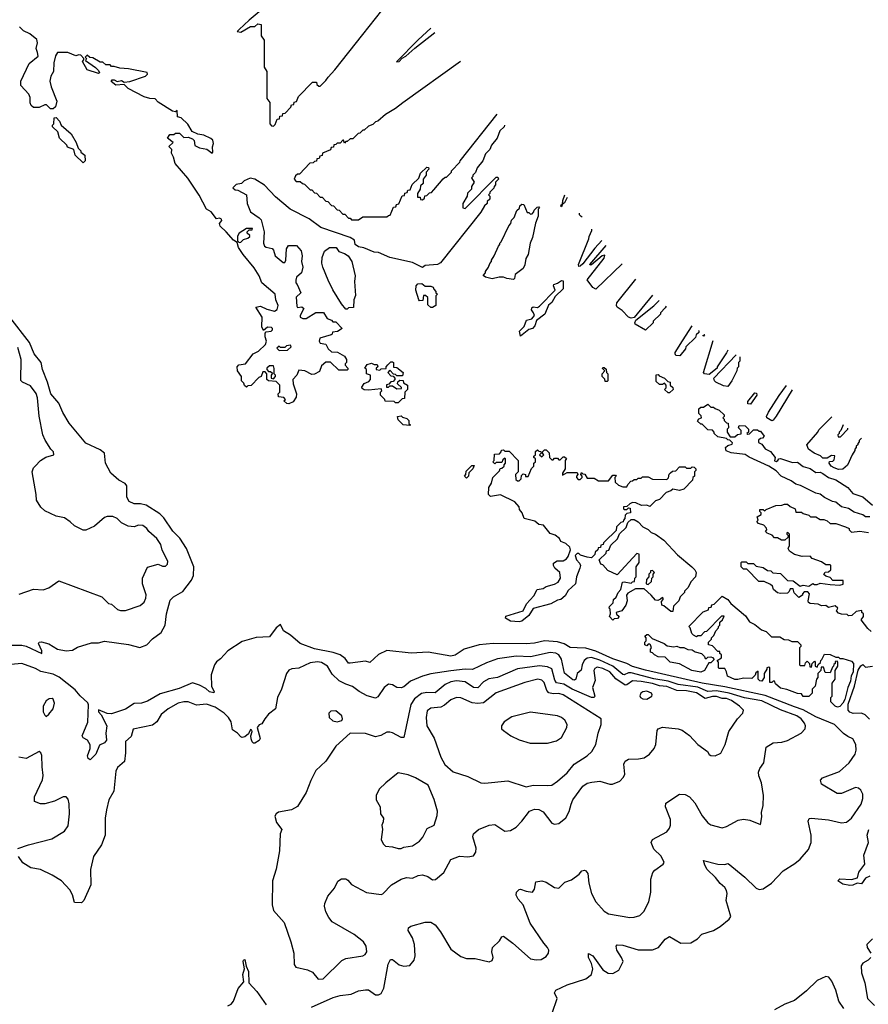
# Model space of a CAD drawing. Extents: x 1892934 to 2008621, y 567149 to 683290.
# Tile 263 of 298: x 1988459 to 1994434, y 649474 to 656409. Entities that reach past the tile are written whole.
import ezdxf

# ---------------------------------------------------------------- set-up
doc = ezdxf.new("R2010")
doc.units = 0

msp = doc.modelspace()

# ---------------------------------------------------------------- linework, layer by layer
at = {"layer": '0CON20XD'}
for points in [[(1990345, 656632.5), (1990073.6, 656406.4), (1990005, 656340), (1989990, 656325), (1990015, 656320), (1990085, 656360), (1990115, 656360), (1990135, 656380), (1990160, 656375), (1990160, 656295), (1990180, 656265), (1990180, 656075), (1990200, 656045), (1990200, 655855), (1990220, 655825), (1990220, 655675), (1990231.7, 655661.7), (1990245, 655660), (1990258.3, 655671.7), (1990271.7, 655708.3), (1990288.3, 655711.7), (1990291.7, 655728.3), (1990308.3, 655731.7), (1990311.7, 655748.3), (1990328.3, 655751.7), (1990368.3, 655791.7), (1990371.7, 655808.3), (1990388.3, 655811.7), (1990391.7, 655828.3), (1990408.3, 655831.7), (1990421.7, 655868.3), (1990521.7, 655968.3), (1990548.3, 655968.3), (1990551.7, 655951.7), (1990565, 655940), (1990575, 655940), (1990615, 655980), (1990630, 656005), (1990677.5, 656055), (1990876.1, 656303.9), (1991097.8, 656589.4)], [(1990355, 653702.5), (1990340, 653705), (1990320, 653725), (1990330, 653735), (1990318.3, 653748.3), (1990281.7, 653751.7), (1990280, 653775), (1990290, 653785), (1990290, 653835), (1990265, 653860), (1990210, 653865), (1990200, 653875), (1990200, 653915), (1990188.3, 653928.3), (1990171.7, 653928.3), (1990160, 653895), (1990141.7, 653888.3), (1990088.3, 653831.7), (1990065, 653830), (1990055, 653820), (1990041.7, 653831.7), (1990038.3, 653848.3), (1990020, 653865), (1990020, 653895), (1989992.5, 653935), (1989990, 653965), (1990001.7, 653978.3), (1990050, 653985), (1990103.6, 654056.4), (1990140, 654075), (1990189.3, 654120.7), (1990197.5, 654145), (1990187.5, 654175), (1990188.3, 654201.7), (1990195, 654210), (1990230, 654215), (1990240, 654225), (1990240, 654235), (1990231.7, 654241.7), (1990205, 654242.5), (1990175, 654220), (1990164, 654246), (1990166.7, 654315), (1990122.5, 654385), (1990155, 654392), (1990199.5, 654369.5), (1990254.2, 654355.8), (1990271.9, 654368.1), (1990280, 654395), (1990263.6, 654436.4), (1990257.5, 654475), (1990163.8, 654555), (1990146.1, 654606.1), (1990110.3, 654660.3), (1990032, 654755), (1990000.8, 654805), (1989990, 654840), (1989965, 654856.7), (1989912.5, 654915), (1989870, 654955), (1989867, 654973), (1989882.5, 654995), (1989880, 655005), (1989865, 655010), (1989845, 655006.7), (1989806.7, 655055), (1989773.8, 655075), (1989723.6, 655173.6), (1989643.6, 655293.6), (1989553.3, 655395), (1989541.7, 655441.7), (1989528.3, 655468.3), (1989530, 655495), (1989510, 655515), (1989540, 655545), (1989500, 655575), (1989515, 655600), (1989545, 655600), (1989555, 655610), (1989585, 655610), (1989615, 655580), (1989645, 655582.5), (1989675, 655570), (1989687, 655557), (1989691.7, 655521.7), (1989725, 655507.5), (1989777, 655497), (1989815, 655470), (1989820, 655475), (1989817, 655513), (1989823, 655537), (1989819.3, 655559.3), (1989805, 655573.3), (1989755, 655596.7), (1989713, 655603), (1989672.5, 655622.5), (1989643.9, 655673.9), (1989595, 655717.5), (1989570, 655725), (1989568.3, 655768.3), (1989555, 655760), (1989535, 655763.8), (1989435, 655827.5), (1989411.7, 655851.7), (1989375, 655853.3), (1989335, 655866.7), (1989222.5, 655925), (1989195, 655952.5), (1989135, 655946.7), (1989103.9, 655973.9), (1989110, 655985), (1989125, 655986), (1989145, 655973.3), (1989175, 655980), (1989195, 655970), (1989235, 655972.5), (1989345, 656010), (1989360, 656025), (1989357, 656037), (1989225, 656062.5), (1989165, 656067.5), (1989125, 656080), (1989105, 656080), (1989095, 656090), (1989065, 656090), (1989045, 656110), (1989025, 656110), (1988975, 656140), (1988951.7, 656141.7), (1988935, 656160), (1988920, 656145), (1988930, 656135), (1988921.7, 656121.7), (1988993, 656073), (1989015, 656050), (1989020, 656035), (1989015, 656030), (1988934, 656055), (1988900, 656115), (1988910, 656125), (1988910, 656135), (1988888.3, 656158.3), (1988875, 656162.5), (1988855, 656153.3), (1988797.7, 656177.7), (1988725, 656176.7), (1988711.2, 656155), (1988700, 656105), (1988695.8, 656045), (1988678.3, 656011.7), (1988670, 655975), (1988680, 655935), (1988720, 655835), (1988710, 655795), (1988695, 655780), (1988675, 655780), (1988648.3, 655808.3), (1988635, 655810), (1988595, 655790), (1988555, 655790), (1988540, 655805), (1988533, 655823), (1988531.7, 655861.7), (1988522.5, 655885), (1988467.5, 655945), (1988467.5, 655975), (1988525, 656100), (1988588.3, 656151.7), (1988585, 656177.5), (1988573.8, 656205), (1988583.9, 656246.1), (1988578.8, 656268.8), (1988530, 656310), (1988485, 656331.2), (1988458.3, 656358.3)], [(1991352.9, 656348.3), (1991263.6, 656266.4), (1991111.7, 656111.7), (1991130, 656115), (1991151.7, 656138.3), (1991178.3, 656151.7), (1991240.7, 656209.3), (1991383.2, 656319.5)], [(1991562.6, 656114.8), (1991156.7, 655823.3), (1991105, 655782.5), (1991035, 655740), (1990980, 655695), (1990965, 655690), (1990945, 655670), (1990915, 655660), (1990885, 655630), (1990875, 655630), (1990855, 655610), (1990841.7, 655608.3), (1990805, 655570), (1990785, 655570), (1990765, 655550), (1990755, 655550), (1990745, 655540), (1990740, 655560), (1990735, 655560), (1990715, 655540), (1990695, 655540), (1990685, 655530), (1990671.7, 655528.3), (1990668.3, 655511.7), (1990651.7, 655508.3), (1990648.3, 655491.7), (1990591.7, 655468.3), (1990588.3, 655451.7), (1990571.7, 655448.3), (1990568.3, 655431.7), (1990551.7, 655428.3), (1990548.3, 655411.7), (1990535, 655410), (1990525, 655400), (1990501.7, 655398.3), (1990428.3, 655321.7), (1990415, 655320), (1990401.7, 655308.3), (1990392.5, 655285), (1990405, 655270), (1990435, 655270), (1990450, 655255), (1990465, 655250), (1990505, 655210), (1990515, 655210), (1990535, 655190), (1990548.3, 655188.3), (1990575, 655160), (1990588.3, 655158.3), (1990615, 655130), (1990628.3, 655128.3), (1990655, 655100), (1990668.3, 655098.3), (1990695, 655070), (1990708.3, 655068.3), (1990735, 655040), (1990748.3, 655038.3), (1990775, 655010), (1990785, 655010), (1990795, 655000), (1990845, 655000), (1990875, 655020), (1991045, 655020), (1991055, 655030), (1991068.3, 655031.7), (1991091.7, 655088.3), (1991108.3, 655091.7), (1991111.7, 655108.3), (1991128.3, 655111.7), (1991151.7, 655168.3), (1991168.3, 655171.7), (1991171.7, 655188.3), (1991188.3, 655191.7), (1991191.7, 655208.3), (1991208.3, 655211.7), (1991221.7, 655248.3), (1991268.3, 655291.7), (1991281.7, 655328.3), (1991325, 655370), (1991338.3, 655368.3), (1991340, 655355), (1991320, 655335), (1991320, 655315), (1991300, 655285), (1991300, 655255), (1991281.7, 655238.3), (1991280, 655215), (1991260, 655185), (1991260, 655160), (1991278.3, 655158.3), (1991281.7, 655141.7), (1991295, 655140), (1991308.3, 655151.7), (1991311.7, 655168.3), (1991325, 655170), (1991345, 655190), (1991358.3, 655191.7), (1991375, 655210), (1991441.7, 655288.3), (1991455, 655300), (1991465, 655300), (1991500, 655335), (1991500, 655345), (1991557.5, 655405), (1991560, 655415), (1991820, 655744)], [(1988905, 655400), (1988850, 655455), (1988840, 655495), (1988795, 655510), (1988790, 655525), (1988740, 655575), (1988728.3, 655618.3), (1988690, 655655), (1988690, 655665), (1988700, 655675), (1988701.7, 655718.3), (1988715, 655720), (1988740, 655695), (1988750, 655665), (1988822.5, 655605), (1988857.5, 655545), (1988870, 655505), (1988890, 655485), (1988890, 655475), (1988917.5, 655455), (1988920, 655415), (1988905, 655400)], [(1991873.7, 655666.1), (1991870, 655655), (1991840, 655625), (1991820, 655575), (1991780, 655525), (1991770, 655495), (1991740, 655465), (1991720, 655415), (1991680, 655365), (1991668.3, 655331.7), (1991650, 655315), (1991650, 655305), (1991640, 655295), (1991660, 655265), (1991640, 655235), (1991640, 655215), (1991611.7, 655188.3), (1991610, 655165), (1991580, 655115), (1991580, 655085), (1991595, 655080), (1991815, 655300), (1991825, 655300), (1991830, 655285), (1991810, 655265), (1991810, 655245), (1991800, 655235), (1991798.3, 655221.7), (1991770, 655195), (1991770, 655185), (1991760, 655175), (1991770, 655165), (1991770, 655145), (1991751.7, 655128.3), (1991750, 655115), (1991731.7, 655098.3), (1991707, 655053), (1991423, 654697), (1991400, 654685), (1991315, 654678.8), (1991295, 654662.5), (1991225, 654698.8), (1991065, 654734), (1990985, 654768.8), (1990955, 654772), (1990882.3, 654802.3), (1990845, 654808.8), (1990821.2, 654825), (1990817.5, 654855), (1990785.9, 654875.9), (1990580, 654945), (1990496.7, 655006.7), (1990363.8, 655075), (1990260.5, 655160.5), (1990182.5, 655242.5), (1990115, 655286), (1990081.7, 655291.7), (1990040, 655275), (1990020, 655255), (1989983, 655247), (1989960, 655225), (1989975, 655210), (1989995, 655207.5), (1990056.4, 655176.4), (1990061.2, 655115), (1990083.3, 655055), (1990145, 655013.8), (1990158.3, 654998.3), (1990180.8, 654915), (1990176, 654835), (1990183.3, 654815), (1990195, 654806.7), (1990236.4, 654796.4), (1990246.7, 654785), (1990257.5, 654745), (1990315, 654700), (1990325, 654700), (1990332.5, 654715), (1990336.7, 654795), (1990352, 654818), (1990408.8, 654818.8), (1990440.5, 654780.5), (1990448, 654745), (1990443.8, 654705), (1990453.3, 654665), (1990442.5, 654625), (1990407.5, 654595), (1990403.3, 654575), (1990403.3, 654555), (1990413.6, 654543.6), (1990437.5, 654485), (1990406.7, 654455), (1990410.7, 654390.7), (1990415, 654382.5), (1990446.1, 654386.1), (1990460, 654375), (1990433.3, 654325), (1990433.8, 654313.8), (1990453.6, 654303.6), (1990476.7, 654303.3), (1990545, 654347.5), (1990597, 654347), (1990623.6, 654303.6), (1990655, 654292.5), (1990665, 654280), (1990685, 654280), (1990730, 654235), (1990697, 654213), (1990661.7, 654208.3), (1990660, 654195), (1990651.7, 654188.3), (1990573, 654167), (1990567.5, 654145), (1990575, 654130), (1990615, 654123.3), (1990631.7, 654091.7), (1990655, 654070), (1990697, 654067), (1990745, 654040), (1990760, 654015), (1990760, 653995), (1990750, 653985), (1990750, 653975), (1990770, 653955), (1990770, 653945), (1990765, 653940), (1990705, 653940), (1990647, 653997), (1990615, 653997.5), (1990585, 653970), (1990569.3, 653930.7), (1990535, 653912.5), (1990515, 653910), (1990467, 653937), (1990425, 653940), (1990410, 653905), (1990382.5, 653875), (1990383.6, 653843.6), (1990408.8, 653775), (1990405, 653750), (1990385, 653716.7), (1990355, 653702.5)], [(1992314.2, 655156), (1992295, 655120), (1992280, 655110), (1992275, 655090), (1992270, 655095), (1992272.5, 655105), (1992280, 655110), (1992283.3, 655135), (1992297.4, 655174.5)], [(1991935, 654580), (1991890, 654585), (1991865, 654596.2), (1991835, 654596), (1991785, 654582.9), (1991740, 654595), (1991723, 654607), (1991740, 654625), (1991740, 654635), (1991760, 654665), (1991768.3, 654691.7), (1991780, 654705), (1991780, 654715), (1991800, 654745), (1991830, 654815), (1991840, 654825), (1991840, 654835), (1991850, 654845), (1991903, 654957), (1991917, 654973), (1991923, 654997), (1991940, 655015), (1991960, 655065), (1991978.3, 655081.7), (1991981.7, 655098.3), (1991995, 655110), (1992008.3, 655108.3), (1992031.7, 655051.7), (1992045, 655050), (1992055, 655040), (1992068.3, 655041.7), (1992080, 655055), (1992081.7, 655068.3), (1992101.7, 655088.3), (1992115, 655090), (1992120, 655085), (1992110, 655075), (1992110, 655025), (1992090, 654975), (1992070, 654875), (1992052.5, 654835), (1992040, 654755), (1992023, 654727), (1992017, 654683), (1992003, 654657), (1991947.5, 654615), (1991942.5, 654585), (1991935, 654580)], [(1992420.4, 655018.6), (1992411.7, 655021.7), (1992400, 655035), (1992400, 655047.1)], [(1990005, 654840), (1990015, 654842.5), (1990035, 654860), (1990065, 654870), (1990078.3, 654881.7), (1990078.3, 654888.3), (1990060, 654905), (1990060, 654915), (1990075, 654930), (1990095, 654930), (1990098.3, 654938.3), (1990055, 654937.5), (1990004.1, 654905.9), (1989992.5, 654885), (1989992.5, 654852.5), (1990005, 654840)], [(1992557.3, 654854.1), (1992509.2, 654800.8), (1992425, 654690), (1992405, 654673.3), (1992395, 654670), (1992393.3, 654685), (1992467.5, 654865), (1992468.3, 654881.7), (1992487.5, 654925), (1992488.2, 654933.5)], [(1992701.4, 654689.5), (1992515, 654510), (1992495, 654523.3), (1992454.3, 654575.7), (1992575, 654730), (1992580, 654750), (1992560, 654745), (1992485, 654682.5), (1992475, 654680), (1992473.3, 654685), (1992588.4, 654818.3)], [(1990765, 654370), (1990755, 654370), (1990725, 654407.5), (1990665, 654507.5), (1990630, 654575), (1990593.6, 654666.4), (1990586.2, 654695), (1990588.8, 654735), (1990605, 654777.5), (1990640, 654805), (1990687.5, 654805), (1990706.4, 654776.4), (1990745, 654763.3), (1990772.5, 654745), (1990798.8, 654705), (1990821.2, 654605), (1990816.7, 654565), (1990823, 654467), (1990812.5, 654435), (1990808.3, 654381.7), (1990775, 654380), (1990765, 654370)], [(1991365, 654382.5), (1991353, 654383), (1991331.7, 654401.7), (1991331.7, 654451.7), (1991317, 654467), (1991303.3, 654466.7), (1991298.3, 654431.7), (1991275, 654430), (1991270, 654435), (1991247.5, 654505), (1991250, 654535), (1991261.7, 654548.3), (1991291.7, 654551.7), (1991315, 654532.5), (1991355, 654532.5), (1991370, 654525), (1991375, 654510), (1991390, 654495), (1991390, 654485), (1991400, 654475), (1991390, 654465), (1991390, 654395), (1991365, 654382.5)], [(1991985, 654180), (1991977.5, 654215), (1992011.2, 654248.8), (1992027, 654293), (1992065, 654302.5), (1992083.3, 654325), (1992077.5, 654345), (1992062.5, 654365), (1992065, 654380), (1992075, 654386.7), (1992105, 654382.5), (1992119.3, 654390.7), (1992230, 654505), (1992217.5, 654535), (1992220, 654545), (1992245, 654552.5), (1992275, 654572.5), (1992285, 654570), (1992285.9, 654514.1), (1992230, 654460), (1992205, 654417.5), (1992182, 654398), (1992157.5, 654335), (1992098.8, 654291.2), (1992087, 654253), (1992070, 654235), (1992045, 654227.5), (1991985, 654180)], [(1992915.2, 654468), (1992785, 654312.5), (1992765, 654306.7), (1992745, 654313.8), (1992700.3, 654360.3), (1992666.7, 654385), (1992661.2, 654395), (1992663.8, 654415), (1992797.2, 654582.3)], [(1993011, 654392), (1993005, 654380), (1992970, 654345), (1992970, 654335), (1992920, 654285), (1992920, 654275), (1992865, 654222.5), (1992793.8, 654265), (1992790, 654275), (1992797, 654293), (1992925, 654392.5), (1992961.8, 654431)], [(1989305, 651988.4), (1989353.9, 652006.1), (1989395, 652048.1), (1989455, 652092.5), (1989484.4, 652145), (1989492.9, 652225), (1989519.2, 652320.8), (1989541.2, 652345), (1989607.2, 652382.8), (1989668, 652462), (1989682.5, 652495), (1989685.4, 652554.6), (1989633.6, 652685), (1989586.8, 652756.8), (1989537.5, 652807.5), (1989475, 652901.3), (1989445, 652928.2), (1989349.3, 652989.3), (1989308.9, 652998.9), (1989265, 652998.8), (1989229.2, 653015), (1989213.1, 653045), (1989214.2, 653125), (1989201.3, 653141.3), (1989158, 653165), (1989101.2, 653215), (1989062, 653285), (1989055, 653356.2), (1989025, 653378.6), (1988925.4, 653425.4), (1988807.1, 653567.1), (1988762.4, 653642.4), (1988735, 653707.1), (1988678.8, 653775), (1988655.4, 653855), (1988618.9, 653945), (1988611.2, 653995), (1988560, 654055), (1988527.6, 654135), (1988388.5, 654315)], [(1993242.5, 654219.1), (1993241.7, 654218.3), (1993240, 654205), (1993221.7, 654188.3), (1993218.3, 654171.7), (1993150, 654105), (1993148.3, 654091.7), (1993108.3, 654041.7), (1993080, 654045), (1993073.8, 654055), (1993074.1, 654065.9), (1993125, 654147.5), (1993194.5, 654252.7)], [(1993284.2, 654190), (1993280, 654190), (1993275, 654180), (1993270, 654185), (1993280, 654190), (1993280, 654192.9)], [(1993445.8, 654081), (1993436.2, 654063.8), (1993370, 653965), (1993370, 653955), (1993315, 653910), (1993280, 653915), (1993273.3, 653925), (1993342.6, 654149.2)], [(1989324, 652436), (1989323.2, 652476.8), (1989358, 652552), (1989435, 652573.3), (1989465, 652561.2), (1989485, 652561.2), (1989500, 652575), (1989502.5, 652595), (1989463.1, 652673.1), (1989451.7, 652711.7), (1989424.2, 652755), (1989368, 652805), (1989354.4, 652824.4), (1989325, 652845.8), (1989295, 652848.6), (1989265, 652836.7), (1989222.1, 652842.1), (1989175, 652866.5), (1989145, 652895.6), (1989115, 652910.6), (1989075, 652910.6), (1989055, 652902.9), (1988985, 652840.8), (1988925, 652813.8), (1988905, 652813.3), (1988845, 652843.3), (1988815, 652873.3), (1988775, 652900), (1988715, 652912), (1988635, 652949.4), (1988607.8, 652975), (1988577.1, 653025), (1988575.7, 653065.7), (1988546.7, 653225), (1988556.4, 653253.6), (1988566.7, 653265), (1988605, 653303.8), (1988642.9, 653327.1), (1988700, 653345), (1988697.5, 653365), (1988677.5, 653385), (1988637.7, 653447.7), (1988622, 653485), (1988595.6, 653615.6), (1988584.7, 653744.7), (1988575, 653776.7), (1988535, 653830.8), (1988478.8, 653855), (1988466.7, 653866.7), (1988469.6, 654015), (1988445, 654100.8)], [(1990285, 654080), (1990345, 654082.5), (1990370, 654105), (1990365, 654117.5), (1990338.3, 654111.7), (1990325, 654100), (1990295, 654100), (1990285, 654110), (1990270, 654095), (1990285, 654080)], [(1991125, 653710), (1991105, 653710), (1991095, 653720), (1991031.7, 653721.7), (1991030, 653735), (1991000, 653765), (1991000, 653785), (1991010, 653795), (1991005, 653810), (1990915, 653800), (1990885, 653802.5), (1990870.7, 653810.7), (1990868.3, 653821.7), (1990883.6, 653846.4), (1990918.3, 653861.7), (1990930, 653875), (1990930, 653905), (1990900, 653915), (1990900, 653945), (1990890, 653955), (1990905, 653980), (1990935, 653990), (1990955, 653980), (1990975, 653980), (1990980, 653965), (1990970, 653955), (1990970, 653945), (1990995, 653940), (1991005, 653950), (1991038.3, 653951.7), (1991040, 653965), (1991051.7, 653978.3), (1991071.7, 653998.3), (1991085, 654000), (1991090, 653995), (1991091.7, 653961.7), (1991115, 653960), (1991160, 653925), (1991155, 653900), (1991115, 653900), (1991105, 653910), (1991091.7, 653911.7), (1991065, 653940), (1991050, 653925), (1991071.7, 653901.7), (1991088.3, 653898.3), (1991100, 653885), (1991100, 653875), (1991088.3, 653861.7), (1991071.7, 653858.3), (1991058.3, 653841.7), (1991041.7, 653838.3), (1991041.7, 653821.7), (1991055, 653820), (1991065, 653830), (1991085, 653830), (1991115, 653810), (1991148.3, 653811.7), (1991148.3, 653818.3), (1991120, 653845), (1991121.7, 653858.3), (1991135, 653870), (1991158.3, 653868.3), (1991161.7, 653851.7), (1991190, 653835), (1991190, 653805), (1991170, 653785), (1991168.3, 653741.7), (1991151.7, 653738.3), (1991125, 653710)], [(1993529.8, 654034.5), (1993530, 654005), (1993520, 653995), (1993520, 653965), (1993510, 653955), (1993507.5, 653935), (1993472.5, 653865), (1993445, 653826.7), (1993415, 653830.8), (1993361.2, 653855), (1993351.2, 653865), (1993347.5, 653885), (1993504.2, 654048.7)], [(1990245, 653880), (1990260, 653895), (1990260, 653905), (1990250, 653915), (1990251.7, 653951.7), (1990245, 653970), (1990218.3, 653971.7), (1990200, 653955), (1990200, 653945), (1990211.7, 653931.7), (1990225, 653930), (1990238.3, 653918.3), (1990230, 653905), (1990230, 653885), (1990245, 653880)], [(1992595, 653860), (1992581.7, 653861.7), (1992578.3, 653878.3), (1992560, 653895), (1992560, 653915), (1992580, 653935), (1992561.7, 653951.7), (1992565, 653960), (1992575, 653960), (1992588.3, 653948.3), (1992590, 653925), (1992600, 653915), (1992600, 653865), (1992595, 653860)], [(1993035, 653780), (1993025, 653780), (1993000, 653805), (1993010, 653815), (1993010, 653835), (1992998.3, 653848.3), (1992985, 653840), (1992965, 653840), (1992941.7, 653861.7), (1992941.7, 653908.3), (1992955, 653910), (1992961.7, 653901.7), (1993000, 653885), (1993021.7, 653861.7), (1993040, 653855), (1993040, 653835), (1993058.3, 653818.3), (1993060, 653805), (1993035, 653780)], [(1993605, 653700), (1993585, 653702.5), (1993585, 653720), (1993635, 653780), (1993648.3, 653778.3), (1993650, 653765), (1993605, 653700)], [(1993899.1, 653801.2), (1993785, 653617.5), (1993765, 653587.5), (1993755, 653583.8), (1993720, 653605), (1993717.5, 653615), (1993732.5, 653645), (1993807, 653763), (1993859.1, 653832.5)], [(1994445, 652906.7), (1994415, 652907.5), (1994395, 652921.2), (1994335, 652941.2), (1994295.9, 652965.9), (1994245, 652978.8), (1994205, 653010), (1994182.5, 653015), (1994125, 653044), (1994095, 653066.7), (1994065, 653073.8), (1993958, 653128), (1993925, 653136.7), (1993890.7, 653160.7), (1993820, 653195), (1993785, 653232.5), (1993733.6, 653263.6), (1993595, 653327.5), (1993567, 653347), (1993468.3, 653358.3), (1993433, 653373), (1993430, 653395), (1993445, 653410), (1993475, 653420), (1993478.3, 653428.3), (1993458.3, 653448.3), (1993445, 653450), (1993435, 653460), (1993375, 653470), (1993350, 653495), (1993350, 653505), (1993338.3, 653518.3), (1993305, 653520), (1993265, 653560), (1993255, 653560), (1993231.7, 653581.7), (1993241.7, 653598.3), (1993260, 653605), (1993258.3, 653618.3), (1993240, 653635), (1993241.7, 653668.3), (1993255, 653680), (1993275, 653680), (1993305, 653700), (1993325, 653680), (1993345, 653680), (1993355, 653670), (1993385, 653660), (1993420, 653625), (1993420, 653615), (1993410, 653605), (1993420, 653595), (1993420, 653585), (1993435, 653570), (1993447, 653567), (1993450, 653535), (1993440, 653525), (1993440, 653505), (1993461.7, 653471.7), (1993495, 653470), (1993513, 653487), (1993538.3, 653491.7), (1993540, 653515), (1993520, 653535), (1993525, 653550), (1993568.3, 653548.3), (1993590, 653525), (1993590, 653505), (1993580, 653495), (1993585, 653490), (1993598.3, 653491.7), (1993625, 653520), (1993655, 653520), (1993665, 653510), (1993675, 653510), (1993700, 653475), (1993688.3, 653461.7), (1993675, 653460), (1993661.7, 653448.3), (1993661.7, 653431.7), (1993685, 653420), (1993707.5, 653387.5), (1993745, 653367.5), (1993777.5, 653325), (1993775, 653302.5), (1993785, 653297.5), (1993796.4, 653303.6), (1993803.3, 653316.7), (1993815, 653317.5), (1993900.7, 653290.7), (1993935, 653292.5), (1993975, 653262.5), (1994025, 653247.5), (1994065, 653220), (1994095, 653222.5), (1994115, 653213.3), (1994153.9, 653183.9), (1994205, 653167.5), (1994290, 653115), (1994325, 653072.5), (1994395, 653047.5), (1994465, 652990)], [(1991205, 653550), (1991160, 653555), (1991125, 653590), (1991120, 653615), (1991145, 653620), (1991155, 653610), (1991185, 653600), (1991200, 653585), (1991200, 653565), (1991210, 653555), (1991205, 653550)], [(1994386.9, 653461), (1994370, 653445), (1994370, 653435), (1994360, 653425), (1994360, 653415), (1994350, 653405), (1994350, 653395), (1994340, 653385), (1994340, 653375), (1994320, 653345), (1994288.3, 653271.7), (1994255, 653242.5), (1994225, 653241.2), (1994195, 653252), (1994173.3, 653265), (1994160, 653285), (1994161.7, 653298.3), (1994185, 653300), (1994195, 653310), (1994198.3, 653338.3), (1994175, 653340), (1994145, 653320), (1994115, 653320), (1994098.3, 653338.3), (1994052.5, 653355), (1994012.5, 653385), (1994002.5, 653415), (1994080, 653505), (1994085, 653520), (1994177, 653610.9)], [(1994257.2, 653554.9), (1994240, 653515), (1994230, 653505), (1994230, 653495), (1994220, 653485), (1994221.7, 653471.7), (1994238.3, 653471.7), (1994290, 653525), (1994290, 653531.2)], [(1991975, 652167.5), (1991915, 652172.5), (1991880, 652195), (1991881.7, 652208.3), (1992003.8, 652246.2), (1992026.7, 652295), (1992078.3, 652351.7), (1992103, 652397), (1992145, 652402.5), (1992165, 652416.7), (1992225, 652433.3), (1992251.7, 652448.3), (1992267.5, 652475), (1992262.5, 652515), (1992227.5, 652545), (1992217.5, 652565), (1992218.3, 652581.7), (1992243, 652597), (1992285, 652597.5), (1992309.3, 652610.7), (1992321.7, 652628.3), (1992337.5, 652675), (1992333, 652693), (1992305, 652720), (1992270, 652735), (1992260, 652755), (1992228.3, 652778.3), (1992195, 652790), (1992148.3, 652848.3), (1992115, 652852.5), (1992087, 652877), (1992010, 652895), (1991997.5, 652935), (1991978.3, 652958.3), (1991977, 652977), (1991945, 653012.5), (1991845, 653062.5), (1991775, 653050), (1991760, 653065), (1991762.5, 653115), (1991780, 653145), (1991790, 653185), (1991838.3, 653231.7), (1991841.7, 653248.3), (1991855, 653250), (1991870, 653265), (1991870, 653275), (1991880, 653285), (1991880, 653315), (1991875, 653320), (1991861.7, 653308.3), (1991855, 653290), (1991815, 653290), (1991805, 653280), (1991790, 653295), (1991800, 653305), (1991801.7, 653348.3), (1991838.3, 653351.7), (1991850, 653365), (1991851.7, 653378.3), (1991865, 653380), (1991875, 653370), (1991905, 653370), (1991970, 653305), (1991970, 653225), (1991950, 653205), (1991951.7, 653171.7), (1991965, 653160), (1991975, 653160), (1991990, 653175), (1991991.7, 653198.3), (1992005, 653210), (1992020, 653205), (1992021.7, 653191.7), (1992038.3, 653191.7), (1992061.7, 653248.3), (1992080, 653265), (1992080, 653285), (1992090, 653295), (1992090, 653315), (1992080, 653325), (1992080, 653335), (1992090, 653345), (1992091.7, 653368.3), (1992105, 653380), (1992115, 653370), (1992128.3, 653368.3), (1992130, 653355), (1992120, 653345), (1992135, 653330), (1992150, 653345), (1992140, 653355), (1992141.7, 653368.3), (1992155, 653380), (1992165, 653380), (1992188.3, 653358.3), (1992190, 653325), (1992205, 653310), (1992215, 653310), (1992225, 653320), (1992245, 653320), (1992255, 653310), (1992265, 653310), (1992285, 653330), (1992295, 653330), (1992308.3, 653318.3), (1992300, 653305), (1992300, 653245), (1992280, 653215), (1992280, 653200), (1992315, 653220), (1992385, 653220), (1992390, 653205), (1992380, 653195), (1992380, 653185), (1992391.7, 653171.7), (1992405, 653170), (1992420, 653185), (1992420, 653195), (1992410, 653205), (1992415, 653220), (1992425, 653210), (1992438.3, 653208.3), (1992455, 653180), (1992505, 653180), (1992535, 653160), (1992605, 653160), (1992635, 653200), (1992655, 653200), (1992660, 653195), (1992650, 653185), (1992651.7, 653151.7), (1992675, 653130), (1992705, 653120), (1992735, 653120), (1992740, 653135), (1992761.7, 653158.3), (1992775, 653160), (1992785, 653170), (1992805, 653170), (1992815, 653180), (1992835, 653180), (1992845, 653190), (1992885, 653190), (1992915, 653172.5), (1993015, 653170), (1993028.3, 653181.7), (1993033, 653207), (1993041.7, 653218.3), (1993055, 653230), (1993078.3, 653231.7), (1993105, 653260), (1993145, 653260), (1993155, 653250), (1993185, 653250), (1993195, 653260), (1993208.3, 653258.3), (1993220, 653245), (1993220, 653235), (1993210, 653225), (1993210, 653195), (1993200, 653185), (1993197.5, 653165), (1993135, 653103.3), (1993105, 653093.3), (1993058.3, 653101.7), (1993045, 653090), (1993011.7, 653078.3), (1992965, 653030), (1992935, 653020), (1992895, 652980), (1992875, 652990), (1992838.3, 652988.3), (1992797, 653007), (1992775, 653007.5), (1992755, 653000), (1992735, 652980), (1992711.7, 652978.3), (1992710, 652965), (1992715, 652960), (1992735, 652960), (1992745, 652970), (1992758.3, 652968.3), (1992760, 652935), (1992735, 652930), (1992721.7, 652918.3), (1992720, 652895), (1992710, 652885), (1992708.3, 652871.7), (1992691.7, 652868.3), (1992661.7, 652838.3), (1992658.3, 652811.7), (1992580, 652735), (1992570, 652725), (1992568.3, 652711.7), (1992551.7, 652708.3), (1992548.3, 652691.7), (1992531.7, 652688.3), (1992530, 652675), (1992511.7, 652658.3), (1992508.3, 652641.7), (1992485, 652620), (1992455, 652622.5), (1992408.3, 652638.3), (1992395, 652650), (1992385, 652650), (1992370, 652635), (1992380, 652605), (1992401.7, 652581.7), (1992406.7, 652565), (1992403.3, 652545), (1992380, 652485), (1992372.5, 652435), (1992321.7, 652388.3), (1992299.3, 652350.7), (1992270, 652325), (1992245, 652320), (1992200, 652295), (1992075, 652262.5), (1992045, 652212.5), (1991995, 652173.8), (1991975, 652167.5)], [(1991605, 653180), (1991590, 653195), (1991600, 653205), (1991601.7, 653228.3), (1991641.7, 653268.3), (1991658.3, 653268.3), (1991650, 653245), (1991621.7, 653218.3), (1991620, 653195), (1991605, 653180)], [(1994455, 652100), (1994430.7, 652120.7), (1994383, 652183), (1994400, 652205), (1994400, 652225), (1994390, 652235), (1994388.3, 652248.3), (1994348.3, 652241.7), (1994318.3, 652211.7), (1994295, 652210), (1994285, 652220), (1994245, 652222.5), (1994225, 652230), (1994210, 652245), (1994220, 652265), (1994201.7, 652281.7), (1994155, 652270), (1994135, 652283.3), (1994105, 652280), (1994081.7, 652291.7), (1994025, 652297.5), (1994013.6, 652303.6), (1994010, 652315), (1994020, 652365), (1994008.3, 652378.3), (1993981.7, 652378.3), (1993970, 652365), (1993970, 652355), (1993945, 652340), (1993911.7, 652371.7), (1993905, 652400), (1993885, 652400), (1993878.3, 652381.7), (1993865, 652370), (1993815, 652367.5), (1993795, 652372.5), (1993767.5, 652395), (1993758.8, 652418.8), (1993745, 652430), (1993701.7, 652451.7), (1993663, 652453), (1993578.3, 652538.3), (1993555, 652540), (1993540, 652555), (1993540, 652585), (1993545, 652590), (1993575, 652590), (1993585, 652580), (1993625, 652580), (1993645, 652560), (1993695, 652550), (1993725, 652530), (1993747, 652527), (1993763, 652513), (1993815, 652507.5), (1993865, 652460), (1993905, 652457.5), (1993955, 652420), (1993975, 652427.5), (1994015, 652420), (1994043, 652437), (1994055, 652430), (1994075, 652430), (1994095, 652440), (1994165, 652430), (1994235, 652427.5), (1994257, 652433), (1994258.3, 652458.3), (1994185, 652460), (1994165, 652480), (1994135, 652490), (1994121.7, 652501.7), (1994131.7, 652518.3), (1994155, 652520), (1994170, 652535), (1994170, 652565), (1994165, 652570), (1994135, 652570), (1994105, 652590), (1994040, 652615), (1994025, 652630), (1993968.3, 652628.3), (1993915, 652642.5), (1993880, 652665), (1993870, 652685), (1993880, 652705), (1993880, 652785), (1993868.3, 652798.3), (1993860, 652795), (1993860, 652785), (1993870, 652775), (1993868.3, 652761.7), (1993847, 652743), (1993823, 652743), (1993795, 652760), (1993775, 652760), (1993758.3, 652778.3), (1993721.7, 652791.7), (1993710, 652805), (1993720, 652815), (1993718.3, 652828.3), (1993698.3, 652848.3), (1993661.7, 652861.7), (1993650, 652875), (1993660, 652885), (1993651.7, 652908.3), (1993680, 652925), (1993680, 652935), (1993670, 652945), (1993671.7, 652958.3), (1993695, 652960), (1993705, 652950), (1993715, 652960), (1993783, 652987), (1993825, 652990), (1993845, 652997.5), (1993865, 652997.5), (1993885, 652980), (1993920, 652965), (1993925, 652940), (1993965, 652940), (1993975, 652930), (1994015, 652920), (1994028.3, 652908.3), (1994065, 652907.5), (1994095, 652890), (1994121.7, 652888.3), (1994145, 652880), (1994165, 652860), (1994205, 652860), (1994275, 652837.5), (1994300, 652825), (1994300, 652815), (1994315, 652800), (1994375, 652807.5), (1994435, 652797.5)], [(1992635, 652180), (1992612.5, 652205), (1992620, 652225), (1992617, 652257), (1992610, 652265), (1992613, 652277), (1992638.3, 652301.7), (1992640, 652325), (1992658.3, 652341.7), (1992672.5, 652375), (1992692.5, 652395), (1992703.3, 652446.7), (1992715, 652450), (1992765, 652440), (1992775, 652450), (1992788.3, 652451.7), (1992790, 652475), (1992800, 652485), (1992800, 652555), (1992820, 652585), (1992820, 652645), (1992805, 652650), (1992665, 652500), (1992600.7, 652530.7), (1992565, 652570), (1992550, 652575), (1992540, 652605), (1992588.3, 652651.7), (1992591.7, 652668.3), (1992608.3, 652671.7), (1992621.7, 652708.3), (1992668.3, 652751.7), (1992681.7, 652788.3), (1992728.3, 652831.7), (1992741.7, 652868.3), (1992765, 652890), (1992785, 652890), (1992815, 652872.5), (1992846.4, 652836.4), (1992885, 652817.5), (1992905, 652797.5), (1992936.1, 652786.1), (1992995, 652742.5), (1993090, 652640), (1993192.5, 652555), (1993212.5, 652535), (1993222.5, 652515), (1993217.5, 652485), (1993185, 652450), (1993165, 652410), (1993140, 652385), (1993140, 652375), (1993110, 652345), (1993100, 652315), (1993061.7, 652278.3), (1993058.3, 652241.7), (1993045, 652240), (1992995, 652280), (1992980, 652285), (1992978.3, 652311.7), (1992990, 652325), (1992990, 652335), (1992985, 652340), (1992971.7, 652328.3), (1992951.7, 652318.3), (1992935, 652320), (1992906.4, 652356.4), (1992855, 652400), (1992795, 652400), (1992740, 652370), (1992732.5, 652355), (1992736.7, 652315), (1992727.5, 652285), (1992700, 652245), (1992660, 652235), (1992661.7, 652221.7), (1992680, 652205), (1992668.3, 652191.7), (1992645, 652190), (1992635, 652180)], [(1992885, 652430), (1992907, 652453), (1992910, 652475), (1992920, 652485), (1992920, 652505), (1992930, 652515), (1992915, 652530), (1992901.7, 652528.3), (1992900, 652515), (1992890, 652505), (1992890, 652485), (1992873, 652467), (1992870, 652435), (1992885, 652430)], [(1988455, 652364), (1988555, 652398.8), (1988625, 652393.3), (1988665, 652406.7), (1988735, 652456.2), (1989037.5, 652345), (1989085, 652297.5), (1989105, 652292.5), (1989147.5, 652255), (1989168.3, 652248.3), (1989205, 652248.6), (1989306.2, 652283.8), (1989335, 652305.8), (1989347.5, 652335), (1989348.7, 652358.7), (1989324, 652436)], [(1994217, 651567), (1994200, 651575), (1994170, 651605), (1994170, 651635), (1994180, 651645), (1994180, 651735), (1994200, 651765), (1994200, 651825), (1994220, 651855), (1994220, 651885), (1994215, 651890), (1994201.7, 651888.3), (1994200, 651875), (1994191.7, 651868.3), (1994190, 651855), (1994181.7, 651848.3), (1994165, 651810), (1994131.7, 651811.7), (1994118.3, 651848.3), (1994101.7, 651848.3), (1994100, 651825), (1994080, 651805), (1994080, 651775), (1994070, 651765), (1994060, 651715), (1994040, 651695), (1994040, 651665), (1994015, 651642.5), (1993975, 651642.5), (1993965, 651660), (1993935, 651662.5), (1993861.7, 651691.7), (1993815, 651700), (1993781.7, 651731.7), (1993775, 651750), (1993765, 651750), (1993755, 651740), (1993741.7, 651741.7), (1993740, 651845), (1993735, 651850), (1993720, 651845), (1993720, 651835), (1993700, 651805), (1993700, 651775), (1993685, 651750), (1993671.7, 651751.7), (1993660, 651765), (1993660, 651820), (1993641.7, 651808.3), (1993638.3, 651791.7), (1993615, 651770), (1993555, 651772.5), (1993515, 651762), (1993495, 651762.9), (1993442.5, 651785), (1993437, 651817), (1993425, 651840), (1993385, 651840), (1993380, 651845), (1993380, 651885), (1993370, 651895), (1993400, 651915), (1993400, 651935), (1993390, 651945), (1993388.3, 651958.3), (1993375, 651960), (1993338.3, 651998.3), (1993310, 652005), (1993310, 652025), (1993330, 652045), (1993330, 652055), (1993347, 652073), (1993360, 652105), (1993380, 652125), (1993380, 652135), (1993390, 652145), (1993390, 652165), (1993408.3, 652181.7), (1993418.3, 652208.3), (1993401.7, 652208.3), (1993295, 652100), (1993281.7, 652098.3), (1993255, 652070), (1993235, 652070), (1993225, 652062.5), (1993203.6, 652073.6), (1993192.5, 652085), (1993180, 652125), (1993170, 652135), (1993271.7, 652238.3), (1993308.3, 652251.7), (1993311.7, 652268.3), (1993328.3, 652271.7), (1993331.7, 652288.3), (1993348.3, 652291.7), (1993405, 652350), (1993446.4, 652326.4), (1993467, 652297), (1993569.3, 652209.3), (1993597, 652167), (1993635, 652150), (1993681.7, 652111.7), (1993715, 652100), (1993751.7, 652061.7), (1993811.7, 652061.7), (1993843, 652043), (1993871.7, 652041.7), (1993895, 652030), (1993935, 652030), (1993960, 652005), (1993960, 651995), (1993950, 651985), (1993950, 651865), (1993955, 651860), (1993988.3, 651861.7), (1993991.7, 651878.3), (1994005, 651890), (1994020, 651875), (1994021.7, 651851.7), (1994035, 651850), (1994040, 651875), (1994055, 651890), (1994060, 651885), (1994060, 651855), (1994075, 651850), (1994081.7, 651868.3), (1994098.3, 651881.7), (1994100, 651895), (1994108.3, 651901.7), (1994125, 651940), (1994165, 651937.5), (1994205, 651920), (1994225, 651920), (1994235, 651910), (1994255, 651910), (1994315, 651890), (1994330, 651875), (1994327, 651813), (1994313, 651787), (1994309.3, 651750.7), (1994290, 651705), (1994268.8, 651621.2), (1994256.2, 651595), (1994235, 651571.2), (1994217, 651567)], [(1992208.3, 649411.7), (1992243.6, 649516.4), (1992224.2, 649555), (1992235, 649573.8), (1992315, 649611.2), (1992445, 649654), (1992485, 649684), (1992494.5, 649725), (1992485, 649761.2), (1992463.7, 649803.7), (1992465, 649832), (1992494.5, 649815), (1992565, 649717.5), (1992603.4, 649693.4), (1992635, 649691.4), (1992677.5, 649715), (1992707.5, 649775), (1992696, 649805), (1992663.8, 649855), (1992660, 649885), (1992665, 649892.5), (1992705, 649891.4), (1992815, 649858.5), (1992915, 649858.1), (1992956, 649874), (1993005, 649932.5), (1993035, 649952), (1993115, 649905.6), (1993185, 649908.2), (1993231.4, 649935), (1993262.7, 649967.3), (1993345, 649995.4), (1993391.7, 650021.7), (1993455.6, 650075), (1993466.1, 650093.9), (1993433.6, 650205), (1993440, 650255), (1993436.9, 650275), (1993425, 650297.5), (1993391.3, 650325), (1993358.6, 650368.6), (1993300.4, 650425), (1993283.3, 650455), (1993275, 650487.5), (1993375, 650461.4), (1993421.2, 650458.8), (1993447.5, 650465), (1993565, 650369.6), (1993645, 650292.5), (1993665, 650282.7), (1993695, 650287.1), (1993752.5, 650327.5), (1993834.8, 650415.2), (1993916.7, 650465), (1993954.1, 650495.9), (1994013.6, 650565), (1994032.5, 650615), (1994031.2, 650665), (1994010, 650765), (1994017.9, 650782.1), (1994035, 650785.6), (1994155, 650773.3), (1994245, 650751.4), (1994281.7, 650758.3), (1994315, 650786.2), (1994384, 650885), (1994395.8, 650924.2), (1994395.8, 650955), (1994382.7, 650982.7), (1994365.6, 650995.6), (1994345, 651000.8), (1994245, 650959.2), (1994215, 650960), (1994104.4, 651025), (1994098, 651052), (1994110.9, 651069.1), (1994231.2, 651115), (1994298.6, 651175), (1994342.9, 651235), (1994350, 651265), (1994347.5, 651305), (1994325.8, 651345), (1994289.9, 651359.9), (1994260.7, 651380.7), (1994195.8, 651445.8), (1994065, 651499.6), (1993975, 651547.7), (1993915, 651569.6), (1993708.4, 651648.4), (1993425, 651711.2), (1993264.1, 651735.9), (1992865, 651827.6), (1992773.5, 651853.5), (1992735, 651874.8), (1992635, 651907.2), (1992515, 651960.9), (1992445, 651981.7), (1992385.3, 651985.3), (1992335, 651986.9), (1992292.3, 652012.3), (1992245, 652027.2), (1992155, 652035.3), (1992085, 652018.6), (1992025, 652013.2), (1991794, 652016), (1991695, 652005.4), (1991588.8, 651975), (1991525.9, 651934.1), (1991495, 651926.4), (1991335, 651955.5), (1991215, 651947.1), (1991045, 651965.8), (1990985, 651938), (1990925, 651881.2), (1990895, 651891.4), (1990785, 651876), (1990775, 651878), (1990749.7, 651909.7), (1990716.4, 651936.4), (1990666.8, 651953.2), (1990535, 651977.1), (1990435, 652015.6), (1990365, 652073.8), (1990316.7, 652105), (1990295, 652150), (1990263.8, 652125), (1990217.5, 652062.5), (1990125, 652058.9), (1990025, 652028.6), (1989925, 651964.2), (1989872.7, 651907.3), (1989845, 651886.9), (1989829.6, 651865), (1989807.5, 651795), (1989808.8, 651715), (1989828, 651675), (1989825, 651667.5), (1989795, 651675.4), (1989768.5, 651698.5), (1989725, 651722.4), (1989675, 651738.8), (1989582.4, 651697.6), (1989449.1, 651660.9), (1989360, 651610), (1989316.4, 651596.4), (1989265, 651592), (1989205, 651552), (1989105, 651520.8), (1989075, 651523.2), (1989012.7, 651547.3), (1989014.4, 651535), (1989032.2, 651512.3), (1989071.8, 651435), (1989064.4, 651385), (1989069.1, 651335), (1989055.8, 651315), (1989021.4, 651298.6), (1988994.4, 651235.6), (1988955, 651196.2), (1988942.2, 651205), (1988937.1, 651225), (1988955.7, 651275), (1988955, 651302.5), (1988935.9, 651335.9), (1988905, 651350), (1988898.8, 651365), (1988937.6, 651462.4), (1988942.8, 651582.8), (1988938.2, 651598.2), (1988885, 651647.5), (1988850.2, 651690.2), (1988737.8, 651777.7), (1988695, 651799.3), (1988608.5, 651818.5), (1988571.2, 651838.8), (1988475, 651874.1), (1988396.7, 651866.7)], [(1993255, 651814.3), (1993192.5, 651825), (1993105, 651872.5), (1993040, 651885), (1993005, 651920), (1992955, 651922.5), (1992930, 651935), (1992915, 651950), (1992900, 651955), (1992900, 651975), (1992907.5, 651985), (1992900, 652005), (1992895, 652010), (1992885, 652010), (1992875, 652000), (1992860, 652005), (1992860, 652025), (1992870, 652035), (1992870, 652055), (1992861.7, 652068.3), (1992875, 652080), (1992885, 652080), (1992911.7, 652051.7), (1992996.7, 652016.7), (1993018.3, 651998.3), (1993065, 651992.5), (1993085, 651997.5), (1993108.3, 651988.3), (1993135, 651987.5), (1993163, 651973), (1993195, 651970), (1993215, 651957.5), (1993260, 651945), (1993280, 651925), (1993285, 651910), (1993295, 651910), (1993305, 651920), (1993325, 651922.5), (1993337, 651917), (1993348.3, 651901.7), (1993325, 651880), (1993311.7, 651878.3), (1993280, 651825), (1993255, 651814.3)], [(1988405, 652004), (1988474.1, 652004.1), (1988504, 651996), (1988615.9, 651944.1), (1988615.6, 651965), (1988592.5, 652015), (1988596.1, 652023.9), (1988613.4, 652026.6), (1988665, 652012.2), (1988725, 651976.5), (1988785, 651964.5), (1988830.7, 651969.3), (1988865, 651990.8), (1988965, 652019.1), (1989015, 652021.1), (1989055, 652031.4), (1989225, 652008.5), (1989305, 651988.4)], [(1990513.1, 649455), (1990666.8, 649523.2), (1990715, 649537.4), (1990793.5, 649546.5), (1990845, 649569.5), (1990895, 649575.6), (1990915.6, 649575.6), (1990965, 649542), (1990985, 649542), (1991005, 649551.2), (1991022.9, 649587.1), (1991053.8, 649756.2), (1991070.7, 649789.3), (1991085, 649790), (1991131.9, 649751.9), (1991165, 649742), (1991205, 649748), (1991237.1, 649785), (1991243.1, 649815), (1991238.1, 649895), (1991225, 649942.5), (1991193.8, 649995), (1991196.4, 650013.6), (1991214.2, 650025.8), (1991315, 650054), (1991355, 650053.8), (1991383.3, 650035), (1991421.2, 649985), (1991495, 649863.3), (1991565, 649811.2), (1991605, 649797.5), (1991665, 649797.5), (1991765, 649774), (1991785, 649783.3), (1991792.5, 649805), (1991784.3, 649845), (1991788.8, 649875), (1991837.4, 649922.6), (1991855, 649950), (1991865, 649953.8), (1991932.5, 649905), (1992055, 649794.6), (1992095, 649786.9), (1992130.4, 649789.6), (1992165, 649810), (1992181.9, 649835), (1992184.4, 649855), (1992175.5, 649875), (1992148.6, 649905), (1992054.2, 650045), (1992004.3, 650175), (1991968, 650215), (1991955, 650242.5), (1991956.7, 650265), (1991975, 650282.5), (1991986.1, 650286.1), (1992025, 650271.2), (1992070, 650265), (1992083.3, 650285), (1992093.6, 650336.4), (1992135, 650343.3), (1992165, 650333.8), (1992225, 650296.7), (1992255, 650293.3), (1992296.4, 650333.6), (1992345, 650351.2), (1992399.5, 650390.5), (1992417.5, 650415), (1992435, 650420), (1992446.2, 650415), (1992459.2, 650395), (1992466.8, 650326.8), (1992486.4, 650255), (1992515, 650196.7), (1992575, 650130), (1992605, 650110.5), (1992755, 650086.7), (1992785, 650087.8), (1992825, 650100.6), (1992852.7, 650127.3), (1992888.5, 650195), (1992904, 650265), (1992902.5, 650355), (1992918.3, 650401.7), (1992930.5, 650419.5), (1992989.3, 650460.7), (1992996.4, 650473.6), (1992975, 650517.5), (1992925, 650566.7), (1992905.8, 650615), (1992914.4, 650635.6), (1993015, 650690), (1993034.3, 650715.7), (1993040.8, 650735), (1993041.4, 650775), (1993005.8, 650865), (1993008.3, 650891.7), (1993104.5, 650955.5), (1993145, 650953.1), (1993174.3, 650935), (1993214, 650894), (1993265, 650800.8), (1993305, 650752), (1993325, 650737.5), (1993405, 650718), (1993435, 650727.1), (1993517.9, 650772.1), (1993555, 650777.5), (1993600.5, 650770.5), (1993675, 650740), (1993683.8, 650795), (1993682, 650825), (1993694.2, 650875), (1993697.1, 650945), (1993682, 651035), (1993663, 651083), (1993661.7, 651108.3), (1993670, 651135), (1993698.6, 651175), (1993715.7, 651284.3), (1993765, 651315.7), (1993825, 651320.5), (1993865, 651332.2), (1993961.2, 651385), (1993990.8, 651415), (1993991.9, 651435), (1993984.5, 651455), (1993960.7, 651485), (1993930.4, 651505), (1993815, 651549), (1993685, 651611.4), (1993562.6, 651632.6), (1993455, 651665.1), (1993365, 651681.2), (1993305, 651677.9), (1993235, 651707.4), (1993095, 651726), (1993025, 651751.1), (1992925, 651767.5), (1992765, 651808.3), (1992745, 651807.8), (1992715, 651794.4), (1992705, 651796.8), (1992635, 651856.9), (1992545, 651898.5), (1992485, 651916.8), (1992455, 651913.3), (1992434.5, 651895.5), (1992419.2, 651865), (1992411.6, 651828.4), (1992384.9, 651805.1), (1992374.6, 651765), (1992365, 651757.6), (1992355, 651758.8), (1992295, 651806.5), (1992274.9, 651904.9), (1992255.8, 651935.8), (1992235, 651948.1), (1992195, 651951.1), (1992055, 651921), (1991955, 651925.7), (1991822.8, 651907.3), (1991745, 651878.9), (1991647.6, 651832.4), (1991595.2, 651835.2), (1991495, 651824), (1991355, 651801.8), (1991295.3, 651784.7), (1991210.5, 651749.5), (1991165, 651711.4), (1991145, 651704.2), (1991115, 651705.8), (1991083.3, 651725), (1991055, 651730), (1991024.6, 651705.4), (1990980.3, 651639.7), (1990965, 651630), (1990905, 651646.9), (1990848.5, 651678.5), (1990803.3, 651713.3), (1990755, 651728.6), (1990708, 651752), (1990660.3, 651800.3), (1990627.5, 651855), (1990585, 651882.1), (1990555, 651885.7), (1990505, 651878.4), (1990425, 651841.5), (1990375, 651836.5), (1990355, 651828.5), (1990338.2, 651805), (1990301.9, 651695), (1990274.4, 651635), (1990260, 651555), (1990211.7, 651518.3), (1990183.9, 651486.1), (1990165, 651450), (1990145, 651442.5), (1990130, 651425), (1990153, 651347), (1990145, 651332.5), (1990115, 651312.5), (1990105, 651312.5), (1990095, 651322.5), (1990089.2, 651345), (1990087.5, 651365), (1990096.7, 651395), (1990092.5, 651405), (1990085, 651410), (1990069.6, 651380.4), (1990045, 651358.9), (1990025, 651352.9), (1990015, 651358.9), (1989991.8, 651385), (1989958.4, 651408.4), (1989947.2, 651465), (1989929.5, 651495), (1989898.1, 651525), (1989835, 651566.3), (1989775, 651588.7), (1989705, 651580.5), (1989644.1, 651604.1), (1989615, 651604.7), (1989575, 651594.7), (1989505, 651554.6), (1989455.5, 651515), (1989424.5, 651465), (1989395, 651439.4), (1989257.9, 651412.1), (1989245, 651361.2), (1989204.3, 651325), (1989204.4, 651245), (1989196.5, 651185), (1989148.3, 651141.7), (1989135, 651116.2), (1989122.6, 650975), (1989086.7, 650915), (1989069.7, 650845), (1989060.9, 650785), (1989060.5, 650665), (1989035, 650597.5), (1988978.5, 650515), (1988958.5, 650425), (1988958.8, 650315), (1988911.2, 650205), (1988895, 650188.8), (1988845, 650192.5), (1988830, 650245), (1988811.7, 650281.7), (1988753.4, 650343.4), (1988686.7, 650385), (1988605, 650424), (1988536.2, 650436.2), (1988480.7, 650470.7), (1988450, 650515)], [(1990560.5, 649650.5), (1990595, 649653.3), (1990726.9, 649783.1), (1990755, 649796.7), (1990875, 649816.5), (1990890.8, 649825), (1990902.2, 649845), (1990898.9, 649885), (1990879.2, 649915), (1990814, 649965), (1990660, 650055), (1990635.8, 650085), (1990615.7, 650125.7), (1990604.3, 650165), (1990607.5, 650185), (1990629.2, 650235), (1990675, 650291.4), (1990698.4, 650341.6), (1990725, 650357.6), (1990755, 650358.7), (1990769.9, 650349.9), (1990795, 650319.2), (1990901.3, 650261.3), (1991005, 650248.8), (1991016.6, 650253.4), (1991077.5, 650315), (1991145, 650356.7), (1991183.5, 650366.5), (1991225, 650362.9), (1991265, 650382.5), (1991295.9, 650385.9), (1991332.5, 650375), (1991365, 650352), (1991385.9, 650354.1), (1991445, 650403.3), (1991495.8, 650494.2), (1991555, 650518.1), (1991615, 650512.9), (1991655, 650521.2), (1991670, 650545), (1991672.7, 650575), (1991650.8, 650655), (1991654, 650675), (1991690, 650705), (1991765, 650735.7), (1991805, 650740), (1991875, 650693.1), (1991915, 650699.1), (1991955, 650721.9), (1991995, 650763.3), (1992048.6, 650835), (1992085, 650849.5), (1992115, 650845.4), (1992145, 650830), (1992205, 650749.2), (1992225, 650742), (1992255, 650748), (1992305, 650788.8), (1992328.3, 650831.7), (1992341.1, 650885), (1992355, 650914.3), (1992425, 651011.4), (1992455, 651031.5), (1992487.9, 651037.9), (1992545, 651046), (1992615, 651024), (1992633.9, 651023.9), (1992685, 651046.7), (1992711.2, 651075), (1992719.2, 651095), (1992712.5, 651165), (1992722.7, 651187.3), (1992745, 651202), (1992817, 651203), (1992855, 651210.8), (1992894, 651235), (1992926, 651275), (1992937.5, 651305), (1992947, 651403), (1992955.6, 651414.4), (1992985, 651427.1), (1993095, 651414.2), (1993124.4, 651404.4), (1993175, 651366.7), (1993234.4, 651304.4), (1993302.5, 651255), (1993314, 651234), (1993326.4, 651226.4), (1993355, 651223.3), (1993395, 651243.3), (1993426.6, 651303.4), (1993451.4, 651395), (1993512.9, 651485), (1993550, 651525), (1993556.7, 651545), (1993526.9, 651575), (1993471.8, 651615), (1993435, 651628.6), (1993405, 651627.8), (1993365, 651642.1), (1993338.3, 651641.7), (1993285, 651627.7), (1993225, 651667.5), (1993155, 651681.2), (1993085, 651684.1), (1993015, 651713.5), (1992965, 651717), (1992915, 651733.4), (1992835, 651748.4), (1992775, 651752.5), (1992735, 651724.1), (1992722.1, 651722.1), (1992657.5, 651767.5), (1992615, 651816.1), (1992565, 651839.7), (1992525, 651848), (1992509.5, 651840.5), (1992502.5, 651825), (1992510.5, 651755), (1992493.3, 651706.7), (1992508.2, 651645), (1992504, 651636), (1992485, 651635.2), (1992348, 651695), (1992290.3, 651730.3), (1992239.6, 651739.6), (1992227.3, 651757.3), (1992206.1, 651836.1), (1992175, 651850.7), (1992118.2, 651858.2), (1991965, 651836.6), (1991823.1, 651776.9), (1991763, 651767), (1991725, 651744.7), (1991685, 651704.1), (1991654.8, 651704.8), (1991595, 651745.7), (1991535, 651752.6), (1991495.2, 651744.8), (1991455, 651726.8), (1991385, 651668.7), (1991325, 651670.5), (1991287.4, 651662.6), (1991239.6, 651625), (1991213.8, 651585), (1991165, 651353.3), (1991145.9, 651354.1), (1991085, 651387.5), (1991065, 651391.5), (1991045, 651391.2), (1991002.6, 651367.4), (1990965, 651358.9), (1990895, 651382.5), (1990785, 651383.8), (1990685, 651293.1), (1990615, 651186.5), (1990545, 651120), (1990508.3, 651051.7), (1990475, 650966.2), (1990415, 650868.1), (1990373.3, 650845), (1990282.4, 650827.6), (1990264, 650815), (1990255, 650800), (1990266.2, 650755), (1990305.8, 650705), (1990294, 650675), (1990289.4, 650555), (1990264.3, 650425.7), (1990238.1, 650345), (1990236, 650175), (1990246.2, 650135), (1990321.3, 650051.3), (1990367.1, 649915), (1990389.2, 649835), (1990391.2, 649755), (1990402.5, 649735), (1990485, 649716.2), (1990520.7, 649700.7), (1990560.5, 649650.5)], [(1994443, 651483), (1994412.3, 651512.3), (1994385.9, 651525.9), (1994328.3, 651521.7), (1994305, 651531.2), (1994293.5, 651545), (1994292.1, 651587.9), (1994336.2, 651715), (1994363, 651827), (1994381.7, 651858.3), (1994395, 651866.7), (1994415, 651850), (1994465, 651856.2)], [(1992025, 651005.7), (1992075, 651017.5), (1992175, 651014.6), (1992205, 651018.1), (1992245, 651046.7), (1992312.9, 651105), (1992363.5, 651166.5), (1992455, 651224.5), (1992488.1, 651255), (1992515, 651303.3), (1992531.1, 651385), (1992552.5, 651445), (1992553.3, 651485), (1992285, 651652.9), (1992255, 651662.5), (1992215, 651660.5), (1992185, 651668.4), (1992170, 651685), (1992151.8, 651741.8), (1992135, 651756.7), (1992107.5, 651765), (1992015, 651740.4), (1991815, 651667.1), (1991725, 651598), (1991685, 651592.6), (1991645, 651596.9), (1991565, 651633.1), (1991535, 651636.2), (1991495, 651619.2), (1991449.5, 651580.5), (1991425, 651567.5), (1991355, 651560.7), (1991328.5, 651541.5), (1991320.8, 651495), (1991326.5, 651435), (1991378.5, 651348.5), (1991424.3, 651215), (1991452.3, 651162.3), (1991511.7, 651111.7), (1991615, 651079.2), (1991705, 651034.2), (1991735, 651030.8), (1991895, 651049.4), (1992025, 651005.7)], [(1992875, 651624), (1992910, 651645), (1992912.9, 651655), (1992906.9, 651665), (1992875, 651679.6), (1992846.2, 651675), (1992832.9, 651665), (1992826.2, 651646.2), (1992830, 651635), (1992845.9, 651625.9), (1992875, 651624)], [(1988645, 651502.5), (1988665, 651517.5), (1988693.9, 651556.1), (1988703.8, 651595), (1988695, 651622.5), (1988687.3, 651627.3), (1988667.5, 651625), (1988645, 651611.2), (1988624, 651575), (1988624, 651535), (1988635, 651510), (1988645, 651502.5)], [(1990695, 651463.8), (1990726.4, 651473.6), (1990732.5, 651485), (1990726.7, 651505), (1990685, 651541.2), (1990650.3, 651539.7), (1990635.9, 651524.1), (1990638, 651495), (1990665, 651470), (1990695, 651463.8)], [(1992175, 651314), (1992239.5, 651330.5), (1992275, 651354), (1992310.6, 651425), (1992313.1, 651445), (1992298.1, 651475), (1992275, 651494.4), (1992245, 651507.1), (1992055, 651532.5), (1991925, 651499.2), (1991870, 651465), (1991852.5, 651435), (1991852.5, 651415), (1991865, 651402.5), (1991916.4, 651366.4), (1991975, 651336.2), (1992054.1, 651314.1), (1992175, 651314)], [(1988445, 650571.2), (1988521.7, 650598.3), (1988685, 650640), (1988773.8, 650695), (1988799.6, 650730.4), (1988810.4, 650815), (1988807.2, 650887.2), (1988799.1, 650919.1), (1988785.8, 650935.8), (1988765, 650936.2), (1988705, 650904), (1988635, 650886.7), (1988605, 650886.7), (1988563.1, 650903.1), (1988563.9, 650936.1), (1988620, 651055), (1988624, 651085), (1988617, 651147), (1988615, 651227.5), (1988608.1, 651245), (1988595, 651254.2), (1988505, 651206.7), (1988452.5, 651215)], [(1991125, 650570.8), (1991145, 650572), (1991165, 650580.8), (1991225, 650590.8), (1991275, 650623.8), (1991297.6, 650652.4), (1991327.3, 650712.7), (1991377.5, 650735), (1991398.8, 650805), (1991400, 650835), (1991377, 650917), (1991335, 651018.8), (1991245, 651070), (1991195, 651090), (1991125, 651103.8), (1991037.5, 651035), (1990990.7, 650989.3), (1990970, 650945), (1990970, 650915), (1990996.2, 650865), (1991000, 650815), (1991020, 650785), (1991019.3, 650760.7), (1991010, 650735), (1991012.5, 650705), (1991003.3, 650635), (1991018.8, 650605), (1991035, 650588.8), (1991085, 650584), (1991125, 650570.8)], [(1994325, 650313.3), (1994305, 650311.2), (1994255, 650321.2), (1994220, 650345), (1994235, 650357.5), (1994315, 650352.5), (1994357.5, 650365), (1994367.5, 650405), (1994409.3, 650460.7), (1994403.8, 650525), (1994435.7, 650614.3), (1994427.1, 650665), (1994437.1, 650705)], [(1994445, 650377.5), (1994415, 650362.5), (1994387, 650323), (1994355, 650327.5), (1994325, 650313.3)], [(1994464.3, 649935.7), (1994424.4, 649895), (1994427.1, 649875), (1994452.5, 649835)], [(1989925.3, 649464.7), (1989947.5, 649475), (1989964.6, 649495.4), (1989996.9, 649585), (1990038.3, 649631.7), (1990030.9, 649685), (1990042.2, 649725), (1990033.3, 649775), (1990035, 649786), (1990045, 649790), (1990054, 649744), (1990069.5, 649705), (1990072, 649625), (1990128.1, 649565), (1990195, 649471.5)], [(1994451.2, 649805), (1994433.3, 649785), (1994395, 649764), (1994384.5, 649745), (1994387.5, 649695), (1994410.5, 649625), (1994427.8, 649515), (1994479.2, 649465)], [(1994263.2, 649445), (1994226.5, 649496.5), (1994205, 649574), (1994177.4, 649637.4), (1994155.5, 649665.5), (1994135, 649669.4), (1994075, 649643.1), (1993999.9, 649570.1), (1993915, 649500.7), (1993845.8, 649475), (1993773.5, 649435)]]:
    msp.add_lwpolyline(points, dxfattribs=at)

doc.saveas('drawing.dxf')
